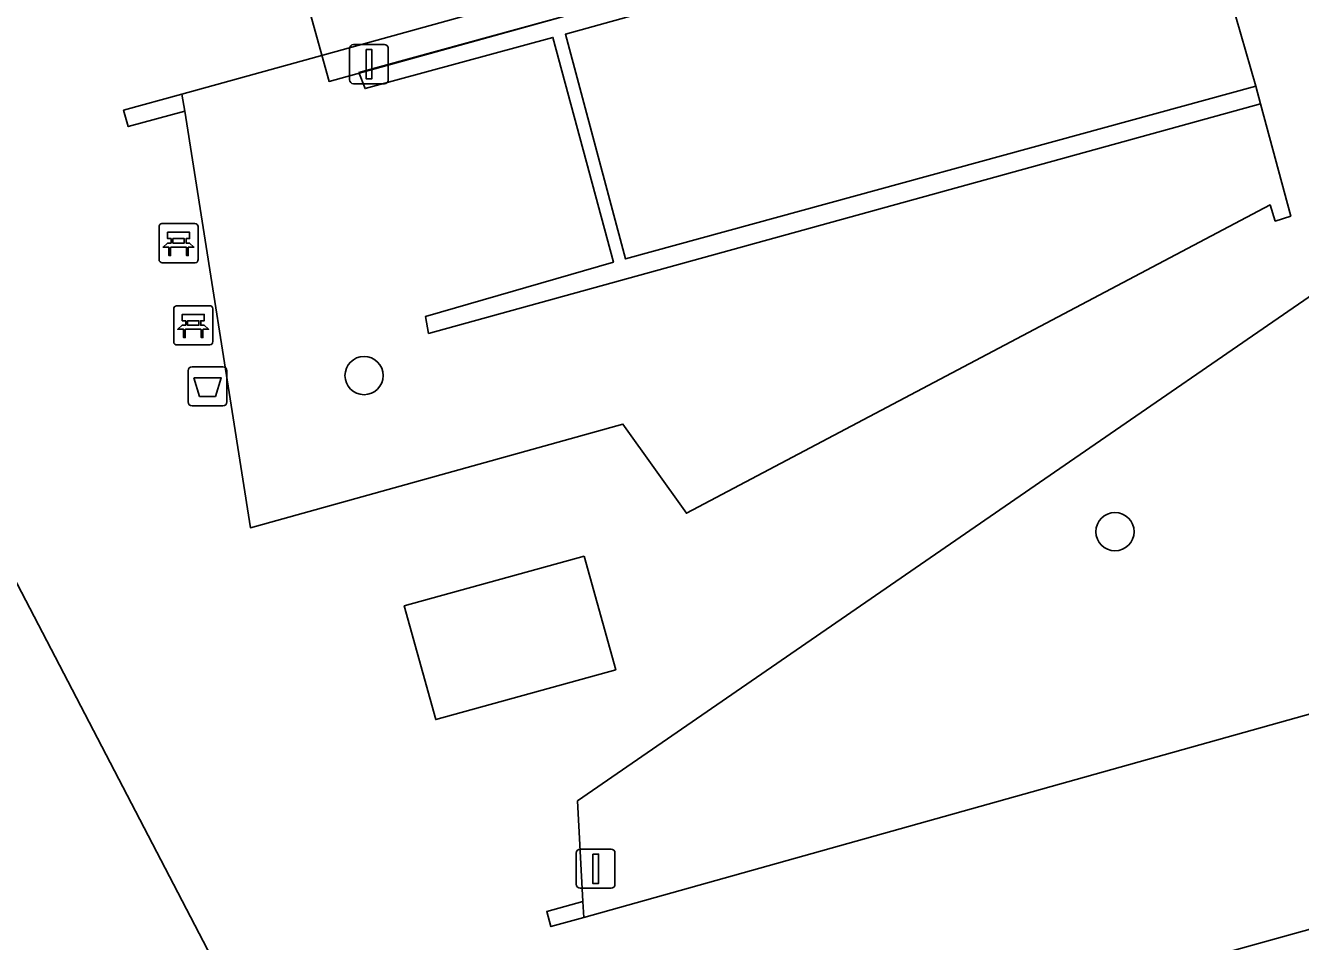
# Model space of a CAD drawing. Extents: x 159053 to 160042, y 380449 to 381423.
# Drawn here: x 159209.05 to 159241.67, y 381135.09 to 381158.52 of the extents above; entities that cross this region are included whole.
import ezdxf

# ---------------------------------------------------------------- set-up
doc = ezdxf.new("R2010")
doc.units = 0
for name, color, linetype in [('IMGEO_Afvalbak', 7, 'Continuous'), ('IMGEO_Bank', 7, 'Continuous'), ('IMGEO_Boom', 7, 'Continuous'), ('IMGEO_Grasland_overig', 7, 'Continuous'), ('IMGEO_Groenvoorziening', 7, 'Continuous'), ('IMGEO_Lichtmast', 7, 'Continuous'), ('IMGEO_Muur', 7, 'Continuous'), ('IMGEO_Pand', 7, 'Continuous'), ('IMGEO_Pand_overbouw', 7, 'Continuous'), ('IMGEO_Pand_vergunning_verleend', 7, 'Continuous'), ('IMGEO_Rijbaan_lokaal_open', 7, 'Continuous'), ('IMGEO_Voetpad_gesloten', 7, 'Continuous')]:
    doc.layers.add(name, color=color, linetype=linetype)

msp = doc.modelspace()

# ---------------------------------------------------------------- linework, layer by layer
at = {"layer": 'IMGEO_Afvalbak'}
for p, q in [((159213.314, 381149.788), (159214.104, 381149.788)), ((159214.104, 381149.788), (159213.314, 381149.788)), ((159213.214, 381148.888), (159213.214, 381149.688)), ((159213.214, 381149.688), (159213.214, 381148.888)), ((159214.204, 381149.688), (159214.204, 381148.888)), ((159214.204, 381148.888), (159214.204, 381149.688)), ((159214.104, 381148.788), (159213.314, 381148.788)), ((159213.314, 381148.788), (159214.104, 381148.788))]:
    msp.add_line(p, q, dxfattribs=at)
msp.add_lwpolyline([(159213.357, 381149.502), (159214.061, 381149.502), (159213.912, 381149.032), (159213.506, 381149.032), (159213.357, 381149.502)], dxfattribs=at)
for centre, start, end in [((159213.314, 381149.688), 90, 180), ((159213.314, 381149.688), 90, 180), ((159214.104, 381149.688), 0, 90), ((159214.104, 381149.688), 360, 90), ((159213.314, 381148.888), 180, 270), ((159213.314, 381148.888), 180, 270), ((159214.104, 381148.888), 270, 0), ((159214.104, 381148.888), 270, 0)]:
    msp.add_arc(centre, 0.1, start, end, dxfattribs=at)
at = {"layer": 'IMGEO_Bank'}
for p, q in [((159212.47, 381152.525), (159212.47, 381153.366)), ((159212.47, 381153.366), (159212.47, 381152.525)), ((159212.545, 381153.45), (159213.386, 381153.45)), ((159213.386, 381153.45), (159212.545, 381153.45)), ((159213.47, 381153.375), (159213.47, 381152.534)), ((159213.47, 381152.534), (159213.47, 381153.375)), ((159212.779, 381152.956), (159212.779, 381153.062)), ((159212.823, 381153.062), (159212.823, 381152.956)), ((159213.111, 381153.068), (159212.829, 381153.068)), ((159213.117, 381152.956), (159213.117, 381153.062)), ((159213.161, 381153.062), (159213.161, 381152.956)), ((159213.167, 381152.848), (159212.774, 381152.848)), ((159212.829, 381152.95), (159213.111, 381152.95)), ((159213.395, 381152.45), (159212.554, 381152.45)), ((159212.554, 381152.45), (159213.395, 381152.45)), ((159212.845, 381150.424), (159212.845, 381151.265)), ((159212.845, 381151.265), (159212.845, 381150.424)), ((159212.92, 381151.349), (159213.761, 381151.349)), ((159213.761, 381151.349), (159212.92, 381151.349)), ((159213.845, 381151.274), (159213.845, 381150.433)), ((159213.845, 381150.433), (159213.845, 381151.274)), ((159213.542, 381150.747), (159213.149, 381150.747)), ((159213.154, 381150.855), (159213.154, 381150.961)), ((159213.198, 381150.961), (159213.198, 381150.855)), ((159213.486, 381150.967), (159213.204, 381150.967)), ((159213.204, 381150.849), (159213.486, 381150.849)), ((159213.492, 381150.855), (159213.492, 381150.961)), ((159213.536, 381150.961), (159213.536, 381150.855)), ((159213.77, 381150.349), (159212.929, 381150.349)), ((159212.929, 381150.349), (159213.77, 381150.349))]:
    msp.add_line(p, q, dxfattribs=at)
for points in [[(159212.773, 381153.068), (159212.687, 381153.068), (159212.687, 381153.229), (159213.25, 381153.229), (159213.25, 381153.068), (159213.167, 381153.068)], [(159212.717, 381152.848), (159212.575, 381152.848), (159212.687, 381152.95), (159212.773, 381152.95)], [(159212.767, 381152.841), (159212.767, 381152.634), (159212.724, 381152.634), (159212.724, 381152.841)], [(159213.167, 381152.95), (159213.25, 381152.95), (159213.362, 381152.848), (159213.223, 381152.848)], [(159213.217, 381152.841), (159213.217, 381152.634), (159213.173, 381152.634), (159213.173, 381152.841)], [(159213.148, 381150.967), (159213.062, 381150.967), (159213.062, 381151.128), (159213.625, 381151.128), (159213.625, 381150.967), (159213.542, 381150.967)], [(159213.092, 381150.747), (159212.95, 381150.747), (159213.062, 381150.849), (159213.148, 381150.849)], [(159213.142, 381150.74), (159213.142, 381150.533), (159213.099, 381150.533), (159213.099, 381150.74)], [(159213.542, 381150.849), (159213.625, 381150.849), (159213.737, 381150.747), (159213.598, 381150.747)], [(159213.592, 381150.74), (159213.592, 381150.533), (159213.548, 381150.533), (159213.548, 381150.74)]]:
    msp.add_lwpolyline(points, dxfattribs=at)
for centre, radius, start, end in [((159212.548, 381153.372), 0.0779, 92.4484, 184.2845), ((159212.548, 381153.372), 0.0779, 92.4484, 184.2845), ((159213.392, 381153.372), 0.0779, 2.4484, 94.2845), ((159213.392, 381153.372), 0.0779, 2.4484, 94.2845), ((159212.772, 381153.061), 0.00671, 2.8957, 87.1043), ((159212.829, 381153.061), 0.00671, 92.8957, 177.1043), ((159213.111, 381153.061), 0.00671, 2.8957, 87.1043), ((159213.168, 381153.061), 0.00671, 92.8957, 177.1043), ((159212.717, 381152.841), 0.00671, 2.8957, 87.1043), ((159212.774, 381152.841), 0.00671, 92.8957, 177.1043), ((159212.772, 381152.957), 0.00671, 272.8957, 357.1043), ((159212.829, 381152.957), 0.00671, 182.8957, 267.1043), ((159213.111, 381152.957), 0.00671, 272.8957, 357.1043), ((159213.168, 381152.957), 0.00671, 182.8957, 267.1043), ((159213.166, 381152.841), 0.00671, 2.8957, 87.1043), ((159213.223, 381152.841), 0.00671, 92.8957, 177.1043), ((159212.548, 381152.528), 0.0779, 182.4484, 274.2845), ((159212.548, 381152.528), 0.0779, 182.4484, 274.2845), ((159213.392, 381152.528), 0.0779, 272.4484, 4.2845), ((159213.392, 381152.528), 0.0779, 272.4484, 4.2845), ((159212.923, 381151.271), 0.0779, 92.4484, 184.2845), ((159212.923, 381151.271), 0.0779, 92.4484, 184.2845), ((159213.767, 381151.271), 0.0779, 2.4484, 94.2845), ((159213.767, 381151.271), 0.0779, 2.4484, 94.2845), ((159213.092, 381150.74), 0.00671, 2.8957, 87.1043), ((159213.149, 381150.74), 0.00671, 92.8957, 177.1043), ((159213.147, 381150.96), 0.00671, 2.8957, 87.1043), ((159213.147, 381150.856), 0.00671, 272.8957, 357.1043), ((159213.204, 381150.96), 0.00671, 92.8957, 177.1043), ((159213.204, 381150.856), 0.00671, 182.8957, 267.1043), ((159213.486, 381150.96), 0.00671, 2.8957, 87.1043), ((159213.486, 381150.856), 0.00671, 272.8957, 357.1043), ((159213.543, 381150.96), 0.00671, 92.8957, 177.1043), ((159213.543, 381150.856), 0.00671, 182.8957, 267.1043), ((159213.541, 381150.74), 0.00671, 2.8957, 87.1043), ((159213.598, 381150.74), 0.00671, 92.8957, 177.1043), ((159212.923, 381150.427), 0.0779, 182.4484, 274.2845), ((159212.923, 381150.427), 0.0779, 182.4484, 274.2845), ((159213.767, 381150.427), 0.0779, 272.4484, 4.2845), ((159213.767, 381150.427), 0.0779, 272.4484, 4.2845)]:
    msp.add_arc(centre, radius, start, end, dxfattribs=at)
at = {"layer": 'IMGEO_Boom'}
for centre in [(159217.715, 381149.564), (159236.922, 381145.571)]:
    msp.add_circle(centre, 0.489, dxfattribs=at)
at = {"layer": 'IMGEO_Grasland_overig'}
msp.add_lwpolyline([(159222.547, 381158.213), (159217.741, 381156.904), (159217.582, 381157.313), (159238.752, 381163.12), (159238.557, 381163.817), (159213.057, 381156.762), (159213.126, 381156.324), (159214.807, 381145.673), (159224.336, 381148.322), (159225.962, 381146.043), (159240.888, 381153.929), (159241.021, 381153.516), (159241.419, 381153.64), (159240.646, 381156.513), (159219.363, 381150.64), (159219.287, 381151.075), (159224.092, 381152.463)], close=True, dxfattribs=at)
at = {"layer": 'IMGEO_Groenvoorziening'}
for points in [[(159203.863, 381153.784), (159203.675, 381154.146), (159191.253, 381150.756), (159191.792, 381148.906), (159190.735, 381148.635), (159194.74, 381138.894), (159197.157, 381139.769), (159201.066, 381129.977), (159201.215, 381129.603), (159214.549, 381133.275), (159214.36, 381133.638)], [(159241.997, 381151.652), (159235.509, 381147.184), (159223.172, 381138.688), (159223.31, 381136.115), (159223.332, 381135.706), (159244.716, 381141.698)]]:
    msp.add_lwpolyline(points, close=True, dxfattribs=at)
at = {"layer": 'IMGEO_Lichtmast'}
for p, q in [((159217.345, 381157.127), (159217.345, 381157.927)), ((159217.345, 381157.927), (159217.345, 381157.127)), ((159217.445, 381158.027), (159218.235, 381158.027)), ((159218.235, 381158.027), (159217.445, 381158.027)), ((159218.335, 381157.927), (159218.335, 381157.127)), ((159218.335, 381157.127), (159218.335, 381157.927)), ((159218.235, 381157.027), (159217.445, 381157.027)), ((159217.445, 381157.027), (159218.235, 381157.027)), ((159223.143, 381136.553), (159223.143, 381137.353)), ((159223.143, 381137.353), (159223.143, 381136.553)), ((159223.243, 381137.453), (159224.033, 381137.453)), ((159224.033, 381137.453), (159223.243, 381137.453)), ((159224.133, 381137.353), (159224.133, 381136.553)), ((159224.133, 381136.553), (159224.133, 381137.353)), ((159224.033, 381136.453), (159223.243, 381136.453)), ((159223.243, 381136.453), (159224.033, 381136.453))]:
    msp.add_line(p, q, dxfattribs=at)
for points in [[(159217.765, 381157.902), (159217.915, 381157.902), (159217.915, 381157.152), (159217.765, 381157.152), (159217.765, 381157.902)], [(159223.563, 381137.328), (159223.713, 381137.328), (159223.713, 381136.578), (159223.563, 381136.578), (159223.563, 381137.328)]]:
    msp.add_lwpolyline(points, dxfattribs=at)
for centre, start, end in [((159217.445, 381157.927), 90, 180), ((159217.445, 381157.927), 90, 180), ((159218.235, 381157.927), 0, 90), ((159218.235, 381157.927), 360, 90), ((159217.445, 381157.127), 180, 270), ((159217.445, 381157.127), 180, 270), ((159218.235, 381157.127), 270, 0), ((159218.235, 381157.127), 270, 0), ((159223.243, 381137.353), 90, 180), ((159223.243, 381137.353), 90, 180), ((159224.033, 381137.353), 0, 90), ((159224.033, 381137.353), 360, 90), ((159223.243, 381136.553), 180, 270), ((159223.243, 381136.553), 180, 270), ((159224.033, 381136.553), 270, 0), ((159224.033, 381136.553), 270, 0)]:
    msp.add_arc(centre, 0.1, start, end, dxfattribs=at)
at = {"layer": 'IMGEO_Muur'}
for points in [[(159222.863, 381158.29), (159238.859, 381162.738), (159238.752, 381163.12), (159217.582, 381157.313), (159217.741, 381156.904), (159222.547, 381158.213), (159224.092, 381152.463), (159219.287, 381151.075), (159219.363, 381150.64), (159240.646, 381156.513), (159240.524, 381156.966), (159224.406, 381152.545)], [(159211.562, 381156.348), (159211.682, 381155.929), (159213.126, 381156.324), (159213.057, 381156.762)], [(159223.31, 381136.115), (159222.386, 381135.857), (159222.494, 381135.471), (159223.332, 381135.706)]]:
    msp.add_lwpolyline(points, close=True, dxfattribs=at)
at = {"layer": 'IMGEO_Pand'}
msp.add_lwpolyline([(159223.345, 381144.949), (159218.743, 381143.674), (159219.55, 381140.764), (159224.151, 381142.039)], close=True, dxfattribs=at)
at = {"layer": 'IMGEO_Pand_overbouw'}
msp.add_lwpolyline([(159249.617, 381146.417), (159253.067, 381147.375), (159252.059, 381151.007), (159248.609, 381150.05), (159244.524, 381164.774), (159216.821, 381157.087), (159215.484, 381161.905), (159146.712, 381142.823), (159144.149, 381142.112), (159127.074, 381137.375), (159127.322, 381136.481), (159127.96, 381134.183), (159128.847, 381130.986), (159129.855, 381127.353), (159132.702, 381117.091), (159133.413, 381114.528), (159135.79, 381105.961), (159251.903, 381138.179)], close=True, dxfattribs=at)
at = {"layer": 'IMGEO_Pand_vergunning_verleend'}
msp.add_lwpolyline([(159251.903, 381138.179), (159135.79, 381105.961), (159133.413, 381114.528), (159130.137, 381113.619), (159129.426, 381116.182), (159132.702, 381117.091), (159129.855, 381127.353), (159126.405, 381126.396), (159125.397, 381130.029), (159128.847, 381130.986), (159127.074, 381137.375), (159144.149, 381142.112), (159143.24, 381145.388), (159145.803, 381146.1), (159146.712, 381142.823), (159215.484, 381161.905), (159216.821, 381157.087), (159244.524, 381164.774), (159248.609, 381150.05), (159252.059, 381151.007), (159253.067, 381147.375), (159249.617, 381146.417)], close=True, dxfattribs=at)
at = {"layer": 'IMGEO_Rijbaan_lokaal_open'}
for points in [[(159238.557, 381163.817), (159238.752, 381163.12), (159238.859, 381162.738), (159240.524, 381156.966), (159240.646, 381156.513), (159241.419, 381153.64), (159241.021, 381153.516), (159240.888, 381153.929), (159225.962, 381146.043), (159224.336, 381148.322), (159214.807, 381145.673), (159213.126, 381156.324), (159211.682, 381155.929), (159211.562, 381156.348), (159213.057, 381156.762)], [(159214.36, 381133.638), (159215.198, 381133.869), (159215.304, 381133.483), (159214.549, 381133.275), (159201.215, 381129.603), (159197.876, 381128.684), (159197.77, 381129.069), (159201.066, 381129.977), (159197.157, 381139.769), (159194.74, 381138.894), (159190.735, 381148.635), (159191.792, 381148.906), (159191.253, 381150.756), (159203.675, 381154.146), (159205.196, 381154.568), (159205.303, 381154.186), (159203.863, 381153.784)], [(159241.997, 381151.652), (159244.716, 381141.698), (159223.332, 381135.706), (159222.494, 381135.471), (159222.386, 381135.857), (159223.31, 381136.115), (159223.172, 381138.688), (159235.509, 381147.184)], [(159223.345, 381144.949), (159224.151, 381142.039), (159219.55, 381140.764), (159218.743, 381143.674)]]:
    msp.add_lwpolyline(points, close=True, dxfattribs=at)
at = {"layer": 'IMGEO_Voetpad_gesloten'}
msp.add_lwpolyline([(159240.524, 381156.966), (159238.859, 381162.738), (159222.863, 381158.29), (159224.406, 381152.545)], close=True, dxfattribs=at)

doc.saveas('drawing.dxf')
